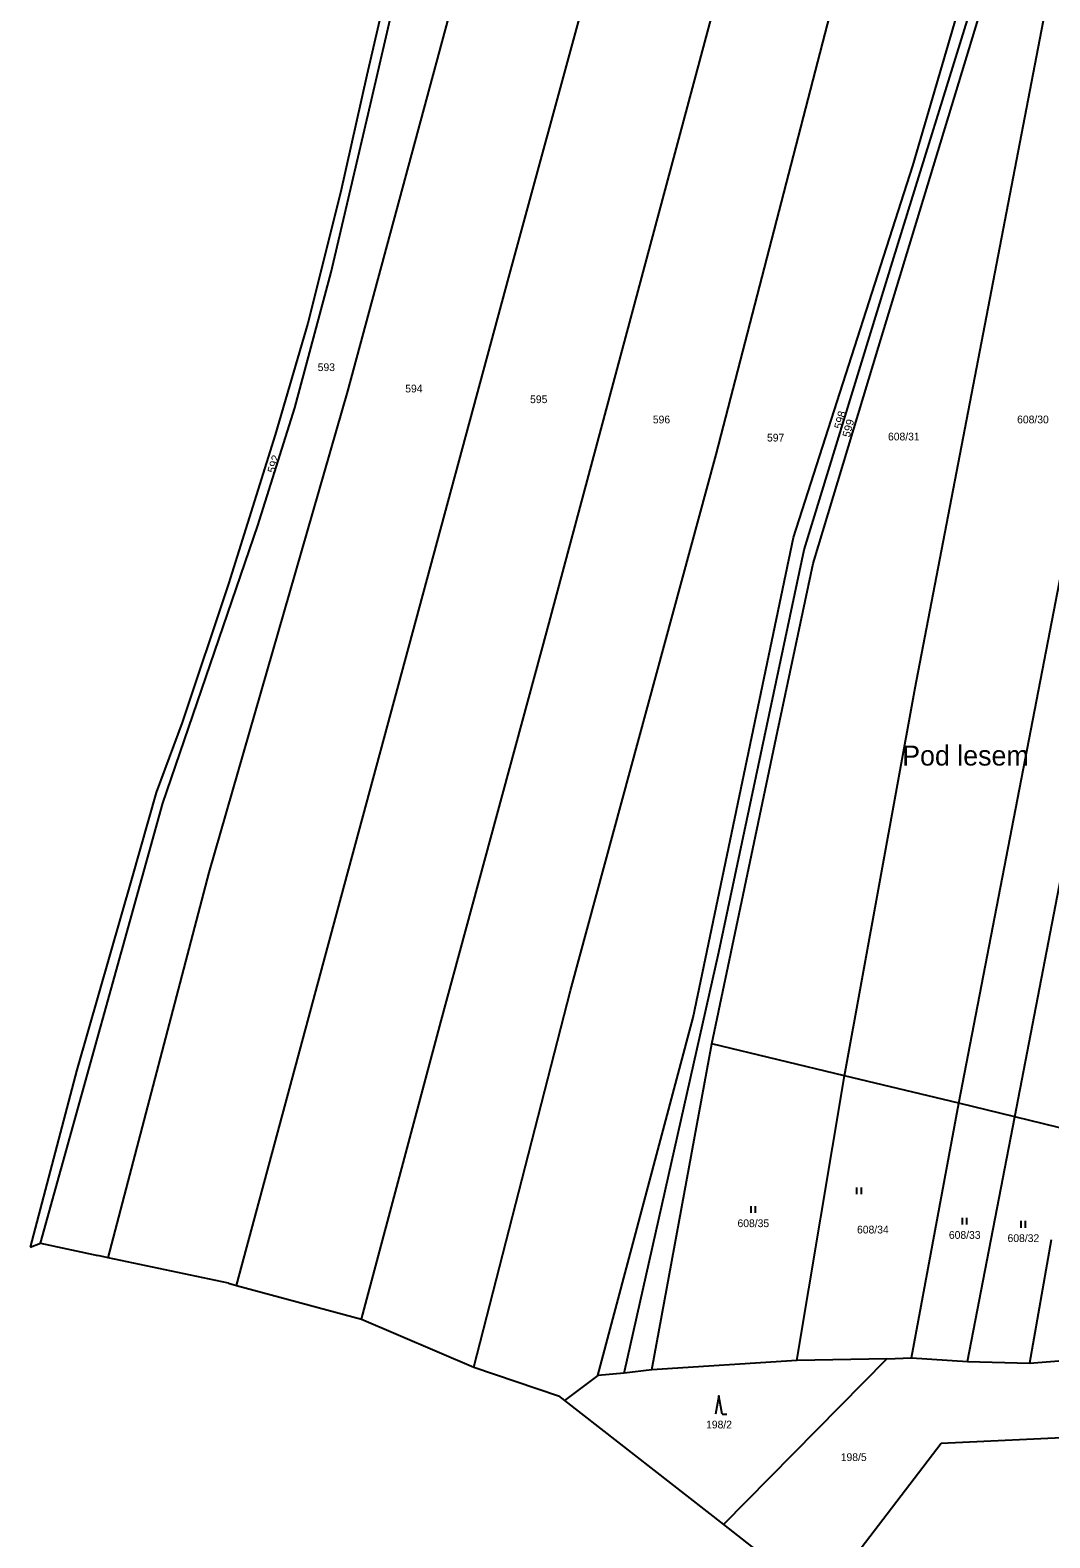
# Model space of a CAD drawing. Extents: x -701211 to -698780, y -1014269 to -1012378.
# Drawn here: x -700770.2 to -700546.2, y -1013919 to -1013587.7 of the extents above; entities that cross this region are included whole.
import ezdxf
from ezdxf.enums import TextEntityAlignment as Align

# ---------------------------------------------------------------- set-up
doc = ezdxf.new("R2010")
doc.units = 0
doc.header["$LTSCALE"] = 0.68
for name, color, linetype, lineweight in [('1', 7, 'Continuous', 25), ('3', 7, 'Continuous', 25), ('7', 7, 'Continuous', 13)]:
    doc.layers.add(name, color=color, linetype=linetype, lineweight=lineweight)
doc.layers.add('2', color=7, linetype='Continuous')

msp = doc.modelspace()

# ---------------------------------------------------------------- linework, layer by layer
at = {"layer": '1'}
for p, q in [((-700665.02, -1013641.98), (-700631.73, -1013519.55)), ((-700656.69, -1013719.85), (-700605.91, -1013530.11)), ((-700619.53, -1013680.92), (-700585.77, -1013550.51)), ((-700580.5, -1013637.65), (-700554.23, -1013552.98)), ((-700583.8, -1013657.31), (-700552.76, -1013554.87)), ((-700700.39, -1013667.01), (-700672.52, -1013563.65)), ((-700576.27, -1013617.48), (-700562.07, -1013568.98)), ((-700695.43, -1013603.91), (-700688.39, -1013573.3)), ((-700575.8, -1013732.18), (-700545.79, -1013576.33)), ((-700692.27, -1013580.46), (-700696.21, -1013597.54)), ((-700696.21, -1013597.54), (-700702.02, -1013623.43)), ((-700704.1, -1013640.85), (-700695.43, -1013603.91)), ((-700602.54, -1013699.13), (-700576.27, -1013617.48)), ((-700702.02, -1013623.43), (-700709.24, -1013652.05)), ((-700600.19, -1013701.91), (-700580.5, -1013637.65)), ((-700712.07, -1013670.64), (-700704.1, -1013640.85)), ((-700701.9, -1013778.22), (-700665.02, -1013641.98)), ((-700709.24, -1013652.05), (-700716.37, -1013676.64)), ((-700598.18, -1013704.87), (-700583.8, -1013657.31)), ((-700566.22, -1013823.49), (-700535.23, -1013662.99)), ((-700553.9, -1013826.46), (-700522.57, -1013663.69)), ((-700730.87, -1013772.79), (-700700.39, -1013667.01)), ((-700720.16, -1013696.56), (-700712.07, -1013670.64)), ((-700716.37, -1013676.64), (-700726.6, -1013709.38)), ((-700651.49, -1013798.74), (-700619.53, -1013680.92)), ((-700741.03, -1013757.53), (-700720.16, -1013696.56)), ((-700624.58, -1013804.64), (-700602.54, -1013699.13)), ((-700618.89, -1013790.3), (-700600.19, -1013701.91)), ((-700606.05, -1013741.78), (-700598.18, -1013704.87)), ((-700726.6, -1013709.38), (-700736.82, -1013739.79)), ((-700679.9, -1013805.37), (-700656.69, -1013719.85)), ((-700591.27, -1013817.44), (-700575.8, -1013732.18)), ((-700736.82, -1013739.79), (-700742.54, -1013755.18)), ((-700620.42, -1013810.4), (-700606.05, -1013741.78)), ((-700742.54, -1013755.18), (-700747.89, -1013774.04)), ((-700767.91, -1013854.26), (-700741.03, -1013757.53)), ((-700747.89, -1013774.04), (-700759.98, -1013816.16)), ((-700753.04, -1013857.43), (-700730.87, -1013772.79)), ((-700724.87, -1013863.5), (-700701.9, -1013778.22)), ((-700639.72, -1013882.78), (-700618.89, -1013790.3)), ((-700672.76, -1013881.46), (-700651.49, -1013798.74)), ((-700645.46, -1013883.32), (-700624.58, -1013804.64)), ((-700697.41, -1013870.9), (-700679.9, -1013805.37)), ((-700633.61, -1013882.06), (-700620.42, -1013810.4)), ((-700591.27, -1013817.44), (-700620.42, -1013810.4)), ((-700759.98, -1013816.16), (-700770.21, -1013855.1)), ((-700601.75, -1013880), (-700591.27, -1013817.44)), ((-700566.22, -1013823.49), (-700591.27, -1013817.44)), ((-700576.6, -1013879.44), (-700566.22, -1013823.49)), ((-700553.9, -1013826.46), (-700566.22, -1013823.49)), ((-700564.31, -1013880.25), (-700553.9, -1013826.46)), ((-700541.27, -1013829.51), (-700553.9, -1013826.46)), ((-700770.21, -1013855.1), (-700767.91, -1013854.26)), ((-700767.91, -1013854.26), (-700755.33, -1013856.94)), ((-700545.87, -1013853.51), (-700550.69, -1013880.58)), ((-700753.04, -1013857.43), (-700755.33, -1013856.94)), ((-700726.66, -1013863.04), (-700753.04, -1013857.43)), ((-700726.66, -1013863.04), (-700724.87, -1013863.5)), ((-700724.87, -1013863.5), (-700697.41, -1013870.9)), ((-700697.41, -1013870.9), (-700672.76, -1013881.46)), ((-700601.75, -1013880), (-700633.61, -1013882.06)), ((-700617.85, -1013916.06), (-700581.98, -1013879.64)), ((-700581.98, -1013879.64), (-700601.75, -1013880)), ((-700581.98, -1013879.64), (-700576.6, -1013879.44)), ((-700576.6, -1013879.44), (-700564.31, -1013880.25)), ((-700564.31, -1013880.25), (-700550.69, -1013880.58)), ((-700550.69, -1013880.58), (-700527.95, -1013878.81)), ((-700672.76, -1013881.46), (-700654.16, -1013887.77)), ((-700645.46, -1013883.32), (-700652.85, -1013888.79)), ((-700639.72, -1013882.78), (-700645.46, -1013883.32)), ((-700633.61, -1013882.06), (-700639.72, -1013882.78)), ((-700654.16, -1013887.77), (-700652.85, -1013888.79)), ((-700652.85, -1013888.79), (-700617.85, -1013916.06)), ((-700538.77, -1013896.75), (-700570.09, -1013898.25)), ((-700570.09, -1013898.25), (-700592.11, -1013927.11)), ((-700617.85, -1013916.06), (-700581.52, -1013944.62))]:
    msp.add_line(p, q, dxfattribs=at)
at = {"layer": '3'}
for p, q in [((-700588.561, -1013843.48), (-700588.561, -1013841.98)), ((-700587.56, -1013843.48), (-700587.56, -1013841.98)), ((-700611.841, -1013847.58), (-700611.841, -1013846.08)), ((-700610.84, -1013847.58), (-700610.84, -1013846.08)), ((-700565.401, -1013850.15), (-700565.401, -1013848.65)), ((-700564.4, -1013850.15), (-700564.4, -1013848.65)), ((-700552.511, -1013850.85), (-700552.511, -1013849.35)), ((-700551.51, -1013850.85), (-700551.51, -1013849.35)), ((-700618.15, -1013891.81), (-700617.154, -1013891.81))]:
    msp.add_line(p, q, dxfattribs=at)
msp.add_lwpolyline([(-700618.15, -1013891.81), (-700618.9, -1013887.81), (-700619.65, -1013891.81)], dxfattribs=at)

# ---------------------------------------------------------------- texts
at = {"layer": '2'}
for s, p in [('593', (-700705.139, -1013662.595)), ('594', (-700685.909, -1013667.285)), ('595', (-700658.479, -1013669.635)), ('596', (-700631.509, -1013674.085)), ('608/30', (-700549.9, -1013674.075)), ('597', (-700606.429, -1013678.075)), ('608/31', (-700578.27, -1013677.835)), ('608/35', (-700611.33, -1013850.705)), ('608/34', (-700585.07, -1013852.095)), ('608/33', (-700564.89, -1013853.275)), ('608/32', (-700552, -1013853.975))]:
    msp.add_text(s, height=1.7, dxfattribs=at).set_placement(p, align=Align.CENTER)
at = {"layer": '2', "width": 1.05}
for s, rotation, p in [('598', 75, (-700591.4687, -1013673.548)), ('599', 75, (-700589.6487, -1013675.358)), ('592', 73, (-700715.9344, -1013683.257))]:
    msp.add_text(s, height=1.7, rotation=rotation, dxfattribs=at).set_placement(p, align=Align.CENTER)
at = {"layer": '2'}
for s, p in [('198/2', (-700621.71, -1013894.935)), ('198/5', (-700592.12, -1013902.105))]:
    msp.add_text(s, height=1.7, dxfattribs=at).set_placement(p)
at = {"layer": '7'}
msp.add_text('Pod lesem', height=4.4, dxfattribs=at).set_placement((-700564.73, -1013749.28), align=Align.CENTER)

doc.saveas('drawing.dxf')
